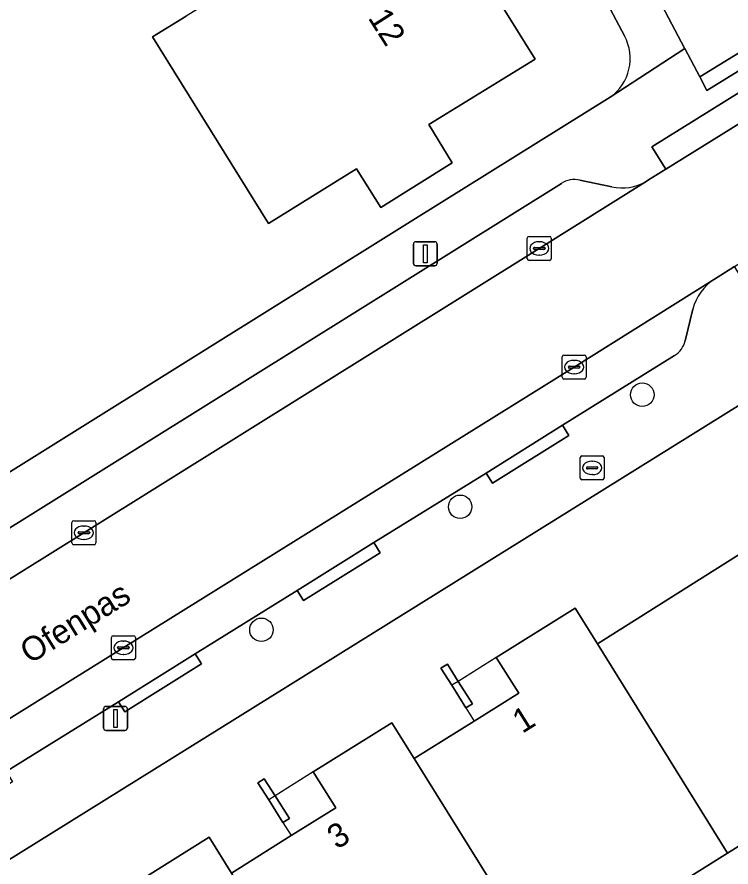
# Model space of a CAD drawing. Extents: x 158835 to 160077, y 386387 to 387778.
# Drawn here: x 159146.99 to 159176.76, y 387158.57 to 387194.01 of the extents above; entities that cross this region are included whole.
import ezdxf

# ---------------------------------------------------------------- set-up
doc = ezdxf.new("R2010")
doc.units = 0
for name, color, linetype in [('IMGEO_Boom', 7, 'Continuous'), ('IMGEO_Brandkraan', 7, 'Continuous'), ('IMGEO_Erf', 7, 'Continuous'), ('IMGEO_Kolk', 7, 'Continuous'), ('IMGEO_Lichtmast', 7, 'Continuous'), ('IMGEO_Muur', 7, 'Continuous'), ('IMGEO_Openbare_ruimte_label', 7, 'Continuous'), ('IMGEO_Pand', 7, 'Continuous'), ('IMGEO_Pand_nummerreeks', 7, 'Continuous'), ('IMGEO_Pand_overbouw', 7, 'Continuous'), ('IMGEO_Parkeervlak_open', 7, 'Continuous'), ('IMGEO_Rijbaan_lokaal_open', 7, 'Continuous'), ('IMGEO_Voetpad_open', 7, 'Continuous')]:
    doc.layers.add(name, color=color, linetype=linetype)

msp = doc.modelspace()

# ---------------------------------------------------------------- linework, layer by layer
at = {"layer": 'IMGEO_Boom'}
for centre in [(159173.056, 387178.263), (159165.463, 387173.591), (159157.176, 387168.461)]:
    msp.add_circle(centre, 0.489, dxfattribs=at)
at = {"layer": 'IMGEO_Brandkraan'}
for p, q in [((159170.466, 387174.788), (159170.466, 387175.64)), ((159170.541, 387175.714), (159171.393, 387175.714)), ((159170.954, 387175.494), (159170.979, 387175.494)), ((159171.467, 387175.64), (159171.467, 387174.788)), ((159170.725, 387175.208), (159170.725, 387175.22)), ((159171.163, 387175.171), (159170.765, 387175.171)), ((159170.768, 387175.257), (159171.166, 387175.257)), ((159171.209, 387175.22), (159171.209, 387175.208)), ((159171.393, 387174.714), (159170.541, 387174.714)), ((159170.977, 387174.934), (159170.952, 387174.934))]:
    msp.add_line(p, q, dxfattribs=at)
for points in [[(159170.466, 387174.788), (159170.466, 387175.64)], [(159170.541, 387175.714), (159171.393, 387175.714)], [(159171.467, 387175.64), (159171.467, 387174.788)], [(159171.393, 387174.714), (159170.541, 387174.714)]]:
    msp.add_lwpolyline(points, dxfattribs=at)
for centre, radius, start, end in [((159170.543, 387175.638), 0.0765, 91.552, 178.448), ((159170.543, 387175.638), 0.0765, 91.552, 178.448), ((159171.391, 387175.638), 0.0765, 1.552, 88.448), ((159171.391, 387175.638), 0.0765, 1.552, 88.448), ((159170.765, 387175.217), 0.0403, 85.8775, 175.7526), ((159170.762, 387175.207), 0.0366, 178.938, 274.7102), ((159171.166, 387175.214), 0.043, 264.8664, 352.4533), ((159171.17, 387175.219), 0.0386, 1.7309, 96.639), ((159170.543, 387174.79), 0.0765, 181.552, 268.448), ((159170.543, 387174.79), 0.0765, 181.552, 268.448), ((159171.391, 387174.79), 0.0765, 271.552, 358.448), ((159171.391, 387174.79), 0.0765, 271.552, 358.448)]:
    msp.add_arc(centre, radius, start, end, dxfattribs=at)
for centre, major_axis, ratio, start_param, end_param in [((159170.953, 387175.214), (-0.387, 0.002), 0.722429, 4.712389, 7.853982), ((159170.978, 387175.214), (-0.39, 0.002), 0.717154, 1.570796, 4.712389)]:
    msp.add_ellipse(centre, major_axis=major_axis, ratio=ratio, start_param=start_param, end_param=end_param, dxfattribs=at)
at = {"layer": 'IMGEO_Erf'}
for points in [[(159172.316, 387193.221), (159148.576, 387237.925)], [(159166.444, 387195.705), (159168.583, 387192.261), (159164.151, 387189.525), (159165.135, 387187.931), (159162.149, 387186.072), (159161.146, 387187.686), (159157.473, 387185.404), (159152.637, 387193.187), (159154.039, 387194.052)], [(159124.595, 387161.262), (159132.839, 387166.407), (159142.799, 387172.623), (159144.069, 387173.416), (159163.598, 387185.605), (159171.72, 387190.674)], [(159192.812, 387154.528), (159184.858, 387169.495), (159180.565, 387177.574), (159180.465, 387177.724), (159180.352, 387177.865), (159180.227, 387177.995), (159180.091, 387178.113), (159179.944, 387178.219), (159179.789, 387178.311), (159179.627, 387178.389), (159179.458, 387178.452), (159179.284, 387178.5), (159179.106, 387178.532), (159178.926, 387178.548), (159178.746, 387178.548), (159178.566, 387178.532), (159178.388, 387178.5), (159178.214, 387178.452), (159178.045, 387178.389), (159177.883, 387178.311), (159177.794, 387178.26), (159131.832, 387149.649)], [(159151.717, 387157.762), (159154.991, 387159.812), (159155.923, 387158.318), (159158.418, 387159.88), (159160.272, 387161.041), (159159.338, 387162.533), (159162.613, 387164.583), (159163.545, 387163.089), (159166.048, 387164.656), (159167.902, 387165.816), (159166.968, 387167.308), (159170.261, 387169.369), (159171.188, 387167.875), (159180.33, 387173.645), (159183.458, 387168.618), (159184.749, 387169.373), (159187.938, 387163.496), (159183.229, 387160.576), (159182.065, 387162.553), (159176.61, 387159.141), (159168.985, 387154.372)]]:
    msp.add_lwpolyline(points, dxfattribs=at)
for points in [[(159165.114, 387166.148), (159164.651, 387166.865), (159164.929, 387167.022), (159165.374, 387166.311), (159165.972, 387165.38), (159165.701, 387165.21)], [(159158.346, 387160.599), (159158.074, 387160.429), (159157.484, 387161.372), (159157.026, 387162.085), (159157.296, 387162.253), (159157.745, 387161.535)]]:
    msp.add_lwpolyline(points, close=True, dxfattribs=at)
msp.add_arc((159170.585, 387192.283), 1.969, 305.2064, 28.4531, dxfattribs=at)
at = {"layer": 'IMGEO_Kolk'}
for p, q in [((159168.262, 387183.936), (159168.262, 387184.788)), ((159168.337, 387184.862), (159169.189, 387184.862)), ((159168.75, 387184.642), (159168.775, 387184.642)), ((159169.263, 387184.788), (159169.263, 387183.936)), ((159168.521, 387184.356), (159168.521, 387184.368)), ((159168.959, 387184.319), (159168.561, 387184.319)), ((159168.564, 387184.405), (159168.962, 387184.405)), ((159169.005, 387184.368), (159169.005, 387184.356)), ((159168.773, 387184.082), (159168.748, 387184.082)), ((159169.189, 387183.862), (159168.337, 387183.862)), ((159169.714, 387178.99), (159169.714, 387179.842)), ((159169.789, 387179.916), (159170.641, 387179.916)), ((159170.202, 387179.696), (159170.227, 387179.696)), ((159170.715, 387179.842), (159170.715, 387178.99)), ((159169.973, 387179.41), (159169.973, 387179.422)), ((159170.411, 387179.373), (159170.013, 387179.373)), ((159170.016, 387179.459), (159170.414, 387179.459)), ((159170.457, 387179.422), (159170.457, 387179.41)), ((159170.225, 387179.136), (159170.2, 387179.136)), ((159170.641, 387178.916), (159169.789, 387178.916)), ((159149.274, 387172.083), (159149.274, 387172.935)), ((159149.349, 387173.009), (159150.201, 387173.009)), ((159150.275, 387172.935), (159150.275, 387172.083)), ((159149.576, 387172.552), (159149.974, 387172.552)), ((159149.762, 387172.789), (159149.787, 387172.789)), ((159149.533, 387172.503), (159149.533, 387172.515)), ((159149.971, 387172.466), (159149.573, 387172.466)), ((159149.785, 387172.229), (159149.76, 387172.229)), ((159150.017, 387172.515), (159150.017, 387172.503)), ((159150.201, 387172.009), (159149.349, 387172.009)), ((159150.922, 387167.285), (159150.922, 387168.137)), ((159150.997, 387168.211), (159151.849, 387168.211)), ((159151.41, 387167.991), (159151.435, 387167.991)), ((159151.923, 387168.137), (159151.923, 387167.285)), ((159151.181, 387167.705), (159151.181, 387167.717)), ((159151.619, 387167.668), (159151.221, 387167.668)), ((159151.224, 387167.754), (159151.622, 387167.754)), ((159151.665, 387167.717), (159151.665, 387167.705)), ((159151.433, 387167.431), (159151.408, 387167.431)), ((159151.849, 387167.211), (159150.997, 387167.211))]:
    msp.add_line(p, q, dxfattribs=at)
for points in [[(159168.262, 387183.936), (159168.262, 387184.788)], [(159168.337, 387184.862), (159169.189, 387184.862)], [(159169.263, 387184.788), (159169.263, 387183.936)], [(159169.189, 387183.862), (159168.337, 387183.862)], [(159169.714, 387178.99), (159169.714, 387179.842)], [(159169.789, 387179.916), (159170.641, 387179.916)], [(159170.715, 387179.842), (159170.715, 387178.99)], [(159170.641, 387178.916), (159169.789, 387178.916)], [(159149.274, 387172.083), (159149.274, 387172.935)], [(159149.349, 387173.009), (159150.201, 387173.009)], [(159150.275, 387172.935), (159150.275, 387172.083)], [(159150.201, 387172.009), (159149.349, 387172.009)], [(159150.922, 387167.285), (159150.922, 387168.137)], [(159150.997, 387168.211), (159151.849, 387168.211)], [(159151.923, 387168.137), (159151.923, 387167.285)], [(159151.849, 387167.211), (159150.997, 387167.211)]]:
    msp.add_lwpolyline(points, dxfattribs=at)
for centre, radius, start, end in [((159168.339, 387184.786), 0.0765, 91.552, 178.448), ((159168.339, 387184.786), 0.0765, 91.552, 178.448), ((159169.187, 387184.786), 0.0765, 1.552, 88.448), ((159169.187, 387184.786), 0.0765, 1.552, 88.448), ((159168.561, 387184.365), 0.0403, 85.8775, 175.7526), ((159168.558, 387184.355), 0.0366, 178.938, 274.7102), ((159168.962, 387184.362), 0.043, 264.8664, 352.4533), ((159168.966, 387184.367), 0.0386, 1.7309, 96.639), ((159168.339, 387183.938), 0.0765, 181.552, 268.448), ((159168.339, 387183.938), 0.0765, 181.552, 268.448), ((159169.187, 387183.938), 0.0765, 271.552, 358.448), ((159169.187, 387183.938), 0.0765, 271.552, 358.448), ((159169.791, 387179.84), 0.0765, 91.552, 178.448), ((159169.791, 387179.84), 0.0765, 91.552, 178.448), ((159170.639, 387179.84), 0.0765, 1.552, 88.448), ((159170.639, 387179.84), 0.0765, 1.552, 88.448), ((159170.013, 387179.419), 0.0403, 85.8775, 175.7526), ((159170.01, 387179.409), 0.0366, 178.938, 274.7102), ((159170.414, 387179.416), 0.043, 264.8664, 352.4533), ((159170.418, 387179.421), 0.0386, 1.7309, 96.639), ((159169.791, 387178.992), 0.0765, 181.552, 268.448), ((159169.791, 387178.992), 0.0765, 181.552, 268.448), ((159170.639, 387178.992), 0.0765, 271.552, 358.448), ((159170.639, 387178.992), 0.0765, 271.552, 358.448), ((159149.351, 387172.933), 0.0765, 91.552, 178.448), ((159149.351, 387172.933), 0.0765, 91.552, 178.448), ((159150.199, 387172.933), 0.0765, 1.552, 88.448), ((159150.199, 387172.933), 0.0765, 1.552, 88.448), ((159149.573, 387172.512), 0.0403, 85.8775, 175.7526), ((159149.978, 387172.514), 0.0386, 1.7309, 96.639), ((159149.57, 387172.502), 0.0366, 178.938, 274.7102), ((159149.974, 387172.509), 0.043, 264.8664, 352.4533), ((159149.351, 387172.085), 0.0765, 181.552, 268.448), ((159149.351, 387172.085), 0.0765, 181.552, 268.448), ((159150.199, 387172.085), 0.0765, 271.552, 358.448), ((159150.199, 387172.085), 0.0765, 271.552, 358.448), ((159150.999, 387168.135), 0.0765, 91.552, 178.448), ((159150.999, 387168.135), 0.0765, 91.552, 178.448), ((159151.847, 387168.135), 0.0765, 1.552, 88.448), ((159151.847, 387168.135), 0.0765, 1.552, 88.448), ((159151.221, 387167.714), 0.0403, 85.8775, 175.7526), ((159151.218, 387167.704), 0.0366, 178.938, 274.7102), ((159151.622, 387167.711), 0.043, 264.8664, 352.4533), ((159151.626, 387167.716), 0.0386, 1.7309, 96.639), ((159150.999, 387167.287), 0.0765, 181.552, 268.448), ((159150.999, 387167.287), 0.0765, 181.552, 268.448), ((159151.847, 387167.287), 0.0765, 271.552, 358.448), ((159151.847, 387167.287), 0.0765, 271.552, 358.448)]:
    msp.add_arc(centre, radius, start, end, dxfattribs=at)
for centre, major_axis, ratio, start_param, end_param in [((159168.749, 387184.362), (-0.387, 0.002), 0.722429, 4.712389, 7.853982), ((159168.774, 387184.362), (-0.39, 0.002), 0.717154, 1.570796, 4.712389), ((159170.201, 387179.416), (-0.387, 0.002), 0.722429, 4.712389, 7.853982), ((159170.226, 387179.416), (-0.39, 0.002), 0.717154, 1.570796, 4.712389), ((159149.761, 387172.509), (-0.387, 0.002), 0.722429, 4.712389, 7.853982), ((159149.786, 387172.509), (-0.39, 0.002), 0.717154, 1.570796, 4.712389), ((159151.409, 387167.711), (-0.387, 0.002), 0.722429, 4.712389, 7.853982), ((159151.434, 387167.711), (-0.39, 0.002), 0.717154, 1.570796, 4.712389)]:
    msp.add_ellipse(centre, major_axis=major_axis, ratio=ratio, start_param=start_param, end_param=end_param, dxfattribs=at)
at = {"layer": 'IMGEO_Lichtmast'}
for p, q in [((159163.611, 387184.64), (159164.401, 387184.64)), ((159164.401, 387184.64), (159163.611, 387184.64)), ((159163.511, 387183.74), (159163.511, 387184.54)), ((159163.511, 387184.54), (159163.511, 387183.74)), ((159164.501, 387184.54), (159164.501, 387183.74)), ((159164.501, 387183.74), (159164.501, 387184.54)), ((159164.401, 387183.64), (159163.611, 387183.64)), ((159163.611, 387183.64), (159164.401, 387183.64)), ((159150.596, 387164.365), (159150.596, 387165.165)), ((159150.596, 387165.165), (159150.596, 387164.365)), ((159150.696, 387165.265), (159151.486, 387165.265)), ((159151.486, 387165.265), (159150.696, 387165.265)), ((159151.586, 387165.165), (159151.586, 387164.365)), ((159151.586, 387164.365), (159151.586, 387165.165)), ((159151.486, 387164.265), (159150.696, 387164.265)), ((159150.696, 387164.265), (159151.486, 387164.265))]:
    msp.add_line(p, q, dxfattribs=at)
for points in [[(159163.931, 387184.515), (159164.081, 387184.515), (159164.081, 387183.765), (159163.931, 387183.765), (159163.931, 387184.515)], [(159151.016, 387165.14), (159151.166, 387165.14), (159151.166, 387164.39), (159151.016, 387164.39), (159151.016, 387165.14)]]:
    msp.add_lwpolyline(points, dxfattribs=at)
for centre, start, end in [((159163.611, 387184.54), 90, 180), ((159163.611, 387184.54), 90, 180), ((159164.401, 387184.54), 0, 90), ((159164.401, 387184.54), 360, 90), ((159163.611, 387183.74), 180, 270), ((159163.611, 387183.74), 180, 270), ((159164.401, 387183.74), 270, 0), ((159164.401, 387183.74), 270, 0), ((159150.696, 387165.165), 90, 180), ((159150.696, 387165.165), 90, 180), ((159151.486, 387165.165), 0, 90), ((159151.486, 387165.165), 360, 90), ((159150.696, 387164.365), 180, 270), ((159150.696, 387164.365), 180, 270), ((159151.486, 387164.365), 270, 0), ((159151.486, 387164.365), 270, 0)]:
    msp.add_arc(centre, 0.1, start, end, dxfattribs=at)
at = {"layer": 'IMGEO_Muur'}
msp.add_lwpolyline([(159144.069, 387173.416), (159163.598, 387185.605)], dxfattribs=at)
at = {"layer": 'IMGEO_Pand'}
for points in [[(159168.583, 387192.261), (159166.444, 387195.705), (159164.965, 387194.785), (159163.815, 387196.599), (159162.228, 387199.102), (159154.039, 387194.052), (159152.637, 387193.187), (159157.473, 387185.404), (159161.146, 387187.686), (159162.149, 387186.072), (159165.135, 387187.931), (159164.151, 387189.525)], [(159184.749, 387169.373), (159183.458, 387168.618), (159180.33, 387173.645), (159171.188, 387167.875), (159176.61, 387159.141), (159182.065, 387162.553), (159183.229, 387160.576), (159187.938, 387163.496)], [(159171.188, 387167.875), (159170.261, 387169.369), (159166.968, 387167.308), (159167.902, 387165.816), (159166.048, 387164.656), (159163.545, 387163.089), (159168.985, 387154.372), (159176.61, 387159.141)], [(159165.374, 387166.311), (159164.929, 387167.022), (159164.651, 387166.865), (159165.114, 387166.148), (159165.701, 387165.21), (159165.972, 387165.38)], [(159163.545, 387163.089), (159162.613, 387164.583), (159159.338, 387162.533), (159160.272, 387161.041), (159158.418, 387159.88), (159155.923, 387158.318), (159161.359, 387149.602), (159168.985, 387154.372)], [(159157.745, 387161.535), (159157.296, 387162.253), (159157.026, 387162.085), (159157.484, 387161.372), (159158.074, 387160.429), (159158.346, 387160.599)], [(159155.923, 387158.318), (159154.991, 387159.812), (159151.717, 387157.762), (159152.651, 387156.271), (159150.796, 387155.109), (159148.301, 387153.547), (159153.734, 387144.832), (159161.359, 387149.602)]]:
    msp.add_lwpolyline(points, close=True, dxfattribs=at)
at = {"layer": 'IMGEO_Pand_overbouw'}
for points in [[(159165.374, 387166.311), (159165.114, 387166.148), (159165.701, 387165.21), (159166.048, 387164.656), (159167.902, 387165.816), (159166.968, 387167.308)], [(159157.745, 387161.535), (159157.484, 387161.372), (159158.074, 387160.429), (159158.418, 387159.88), (159160.272, 387161.041), (159159.338, 387162.533)]]:
    msp.add_lwpolyline(points, close=True, dxfattribs=at)
at = {"layer": 'IMGEO_Parkeervlak_open'}
for points in [[(159124.698, 387156.88), (159129.852, 387160.089), (159149.771, 387172.508), (159168.759, 387184.361), (159173.218, 387187.157)], [(159171.787, 387186.934), (159170.452, 387187.211)], [(159169.681, 387187.071), (159126.365, 387160.043)], [(159176.063, 387183.08), (159170.211, 387179.417), (159151.418, 387167.712), (159128.969, 387153.744)], [(159174.847, 387180.514), (159175.159, 387181.836)], [(159154.416, 387167.461), (159158.667, 387170.104), (159161.863, 387172.098), (159166.541, 387174.998), (159169.734, 387176.991), (159174.403, 387179.897)], [(159132.379, 387153.68), (159135.892, 387155.914), (159139.082, 387157.916), (159143.344, 387160.566), (159146.528, 387162.551), (159151.219, 387165.464), (159154.416, 387167.461)]]:
    msp.add_lwpolyline(points, dxfattribs=at)
for centre, radius, start, end in [((159170.237, 387186.201), 1.033, 78.0016, 122.582), ((159172.221, 387188.852), 1.966, 257.2504, 300.4645), ((159177.233, 387181.28), 2.147, 123.0081, 164.981), ((159173.879, 387180.742), 0.994, 301.7887, 346.7329)]:
    msp.add_arc(centre, radius, start, end, dxfattribs=at)
at = {"layer": 'IMGEO_Rijbaan_lokaal_open'}
for points in [[(159171.74, 387198.545), (159174.819, 387192.714), (159174.824, 387192.704), (159175.449, 387191.521), (159179.845, 387194.213)], [(159186.985, 387195.824), (159182.901, 387193.183), (159182.797, 387193.116), (159182.679, 387193.04), (159174.039, 387187.668), (159173.315, 387187.218), (159173.218, 387187.157), (159168.759, 387184.361), (159149.771, 387172.508), (159129.852, 387160.089), (159124.698, 387156.88), (159121.887, 387155.13), (159117.406, 387152.34), (159119.888, 387148.372), (159130.485, 387131.344), (159141.225, 387114.195), (159142.231, 387112.577), (159142.423, 387112.239), (159142.602, 387111.89)], [(159128.969, 387153.744), (159151.418, 387167.712), (159170.211, 387179.417), (159176.063, 387183.08), (159176.9, 387183.614), (159185.441, 387188.891)]]:
    msp.add_lwpolyline(points, dxfattribs=at)
for points in [[(159175.449, 387191.521), (159175.753, 387190.945), (159180.099, 387193.628), (159180.023, 387193.767), (159179.937, 387193.926), (159179.845, 387194.213)], [(159174.039, 387187.668), (159182.679, 387193.04), (159182.098, 387193.974), (159173.458, 387188.602)]]:
    msp.add_lwpolyline(points, close=True, dxfattribs=at)
at = {"layer": 'IMGEO_Voetpad_open'}
for points in [[(159148.576, 387237.925), (159172.316, 387193.221)], [(159171.72, 387190.674), (159174.824, 387192.704), (159174.819, 387192.714), (159171.74, 387198.545), (159170.832, 387200.256), (159170.391, 387200.021), (159168.623, 387203.335), (159169.064, 387203.57), (159166.469, 387208.44)], [(159179.845, 387194.213), (159179.937, 387193.926), (159180.023, 387193.767), (159180.099, 387193.628), (159175.753, 387190.945), (159175.449, 387191.521), (159174.824, 387192.704), (159171.72, 387190.674), (159163.598, 387185.605), (159144.069, 387173.416), (159142.799, 387172.623), (159132.839, 387166.407), (159124.595, 387161.262)], [(159173.218, 387187.157), (159173.315, 387187.218), (159174.039, 387187.668), (159173.458, 387188.602), (159182.098, 387193.974), (159182.679, 387193.04), (159182.797, 387193.116), (159182.901, 387193.183)], [(159185.441, 387188.891), (159186.019, 387187.955), (159177.478, 387182.678), (159176.9, 387183.614), (159176.063, 387183.08)], [(159170.452, 387187.211), (159171.787, 387186.934)], [(159126.365, 387160.043), (159169.681, 387187.071)], [(159175.159, 387181.836), (159174.847, 387180.514)], [(159174.403, 387179.897), (159169.734, 387176.991), (159169.998, 387176.567), (159166.805, 387174.574), (159166.541, 387174.998), (159161.863, 387172.098), (159162.127, 387171.674), (159158.931, 387169.68), (159158.667, 387170.104), (159154.416, 387167.461), (159154.68, 387167.037), (159151.483, 387165.04), (159151.219, 387165.464), (159146.528, 387162.551), (159146.792, 387162.127), (159143.608, 387160.142), (159143.344, 387160.566), (159139.082, 387157.916), (159139.347, 387157.493), (159136.157, 387155.491), (159135.892, 387155.914), (159132.379, 387153.68)], [(159131.832, 387149.649), (159177.794, 387178.26)]]:
    msp.add_lwpolyline(points, dxfattribs=at)
for points in [[(159169.734, 387176.991), (159166.541, 387174.998), (159166.805, 387174.574), (159169.998, 387176.567)], [(159158.667, 387170.104), (159158.931, 387169.68), (159162.127, 387171.674), (159161.863, 387172.098)], [(159151.219, 387165.464), (159151.483, 387165.04), (159154.68, 387167.037), (159154.416, 387167.461)]]:
    msp.add_lwpolyline(points, close=True, dxfattribs=at)
for centre, radius, start, end in [((159170.585, 387192.283), 1.969, 305.2064, 28.4531), ((159170.237, 387186.201), 1.033, 78.0016, 122.582), ((159172.221, 387188.852), 1.966, 257.2504, 300.4645), ((159177.233, 387181.28), 2.147, 123.0081, 164.981), ((159173.879, 387180.742), 0.994, 301.7887, 346.7329)]:
    msp.add_arc(centre, radius, start, end, dxfattribs=at)

# ---------------------------------------------------------------- texts
at = {"layer": 'IMGEO_Openbare_ruimte_label'}
msp.add_text('Ofenpas', height=1, rotation=31.8778, dxfattribs=at).set_placement((159147.518, 387167.012))
at = {"layer": 'IMGEO_Pand_nummerreeks'}
for s, rotation, p in [('12', 302.3948, (159161.597, 387193.977)), ('1', 32.0398, (159168.051, 387164.115)), ('3', 32.0398, (159160.326, 387159.281))]:
    msp.add_text(s, height=1, rotation=rotation, dxfattribs=at).set_placement(p)

doc.saveas('drawing.dxf')
